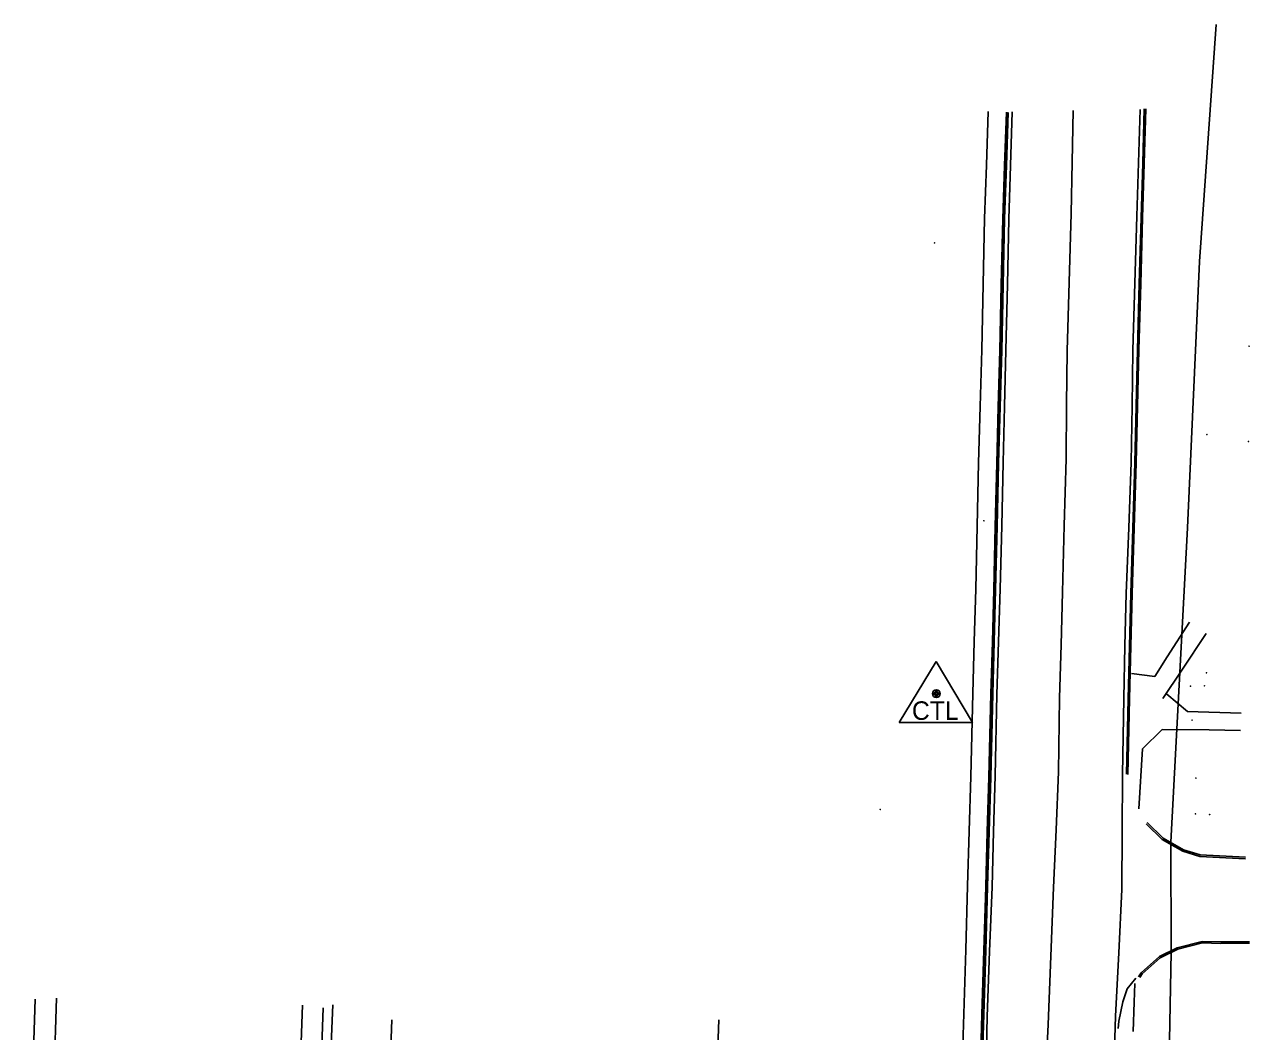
# Model space of a CAD drawing. Extents: x 978516 to 993312, y 1836504 to 1846212.
# Drawn here: x 992271.2 to 992602.3, y 1845154.9 to 1845426.9 of the extents above; entities that cross this region are included whole.
import ezdxf

# ---------------------------------------------------------------- set-up
doc = ezdxf.new("R2010")
doc.units = 0
for name, color, linetype in [('S_BUILDING', 7, 'Continuous'), ('S_CURB', 7, 'Continuous'), ('S_DRIVEWAY', 7, 'Continuous'), ('S_EDGE_PAVEMENT', 7, 'Continuous'), ('S_GAS_UTILITIES', 7, 'Continuous'), ('S_MSC_PT_SYM', 7, 'Continuous'), ('S_PARKING', 7, 'Continuous'), ('S_PAVEMENT_CROWN', 7, 'Continuous'), ('S_PRIMARY_CTL', 7, 'Continuous'), ('S_SIDEWALK', 7, 'Continuous'), ('S_WALL', 7, 'Continuous')]:
    doc.layers.add(name, color=color, linetype=linetype)

msp = doc.modelspace()

# ---------------------------------------------------------------- linework, layer by layer
at = {"layer": 'S_BUILDING'}
msp.add_lwpolyline([(992458.85, 1845158.05), (992456.5, 1845092.72), (992453.15, 1845092.82), (992452.78, 1845076.33), (992436.98, 1845076.88), (992436.79, 1845068.46), (992386.45, 1845070.62), (992386.7, 1845078.77), (992371.1, 1845079.31), (992371.81, 1845095.8), (992368.25, 1845095.84), (992370.5, 1845158.02)], dxfattribs=at)
at = {"layer": 'S_CURB'}
for points in [[(992569, 1845224.36), (992569.48, 1845244.78), (992569.83, 1845258.99), (992570.19, 1845273.2), (992570.75, 1845290.87), (992571.3, 1845308.54), (992571.64, 1845323.78), (992571.98, 1845339.01), (992572.5, 1845356.86), (992573.01, 1845374.71), (992573.42, 1845389.42), (992573.83, 1845404.13)], [(992569.4, 1845224.35), (992569.88, 1845244.77), (992570.23, 1845258.98), (992570.59, 1845273.19), (992571.15, 1845290.86), (992571.7, 1845308.53), (992572.04, 1845323.77), (992572.38, 1845339), (992572.9, 1845356.85), (992573.41, 1845374.7), (992573.82, 1845389.41), (992574.23, 1845404.12)], [(992527.43, 1845058.83), (992527.9, 1845079.15), (992528.36, 1845099.83), (992528.71, 1845112.38), (992529.07, 1845124.94), (992529.58, 1845142.22), (992530.08, 1845159.51), (992530.59, 1845176.8), (992531.1, 1845194.09), (992531.52, 1845208.86), (992531.95, 1845223.63), (992532.51, 1845246.07), (992532.89, 1845260.15), (992533.28, 1845274.22), (992533.67, 1845291.28), (992534.06, 1845308.34), (992534.49, 1845323.61), (992534.91, 1845338.87), (992535.31, 1845356.63), (992535.7, 1845374.39), (992536.2, 1845388.8), (992536.69, 1845403.2)], [(992527.83, 1845058.82), (992528.3, 1845079.14), (992528.76, 1845099.82), (992529.11, 1845112.37), (992529.47, 1845124.92), (992529.98, 1845142.21), (992530.48, 1845159.5), (992530.99, 1845176.79), (992531.5, 1845194.08), (992531.92, 1845208.85), (992532.35, 1845223.62), (992532.91, 1845246.06), (992533.29, 1845260.14), (992533.68, 1845274.21), (992534.07, 1845291.27), (992534.46, 1845308.33), (992534.89, 1845323.6), (992535.31, 1845338.86), (992535.71, 1845356.62), (992536.1, 1845374.38), (992536.6, 1845388.79), (992537.09, 1845403.19)], [(992601.18, 1845201.57), (992588.85, 1845202.19), (992584.28, 1845203.61), (992578.72, 1845206.77), (992574.33, 1845211.02)], [(992601.2, 1845201.97), (992588.92, 1845202.59), (992584.44, 1845203.98), (992578.96, 1845207.09), (992574.61, 1845211.31)], [(992602.28, 1845179.15), (992594.5, 1845179.09), (992589.52, 1845179.22), (992582.76, 1845177.51), (992577.96, 1845175.1), (992573.01, 1845170.76), (992572.29, 1845169.66)], [(992602.28, 1845178.75), (992594.49, 1845178.69), (992589.57, 1845178.81), (992582.9, 1845177.14), (992578.18, 1845174.77), (992573.32, 1845170.49), (992572.62, 1845169.44)]]:
    msp.add_lwpolyline(points, dxfattribs=at)
at = {"layer": 'S_DRIVEWAY'}
msp.add_lwpolyline([(992571.54, 1845169.28), (992569.19, 1845166.45), (992568.08, 1845162.88), (992567, 1845157.64), (992566.77, 1845155.66)], dxfattribs=at)
at = {"layer": 'S_EDGE_PAVEMENT'}
for points in [[(992565.33, 1845135.34), (992566.1, 1845159.04), (992566.96, 1845176.13), (992567.82, 1845193.23), (992567.9, 1845208.78), (992567.98, 1845224.33), (992568.28, 1845244.86), (992568.63, 1845259.04), (992568.98, 1845273.23), (992569.66, 1845290.95), (992570.34, 1845308.67), (992570.55, 1845323.79), (992570.77, 1845338.92), (992571.28, 1845357.01), (992571.8, 1845375.1), (992572.25, 1845389.55), (992572.71, 1845404)], [(992531.03, 1845141.96), (992531.4, 1845158.96), (992532.06, 1845176.46), (992532.72, 1845193.95), (992533.12, 1845208.95), (992533.53, 1845223.94), (992533.97, 1845245.91), (992534.46, 1845260.18), (992534.94, 1845274.45), (992535.32, 1845291.51), (992535.7, 1845308.56), (992536.06, 1845323.74), (992536.41, 1845338.92), (992536.85, 1845356.65), (992537.28, 1845374.37), (992537.73, 1845388.84), (992538.17, 1845403.3)]]:
    msp.add_lwpolyline(points, dxfattribs=at)
at = {"layer": 'S_GAS_UTILITIES'}
for p, q in [((992588.8, 1845362.86), (992593.32, 1845426.92)), ((992585.56, 1845290.94), (992588.8, 1845362.86)), ((992581.03, 1845206), (992585.56, 1845290.94)), ((992581.09, 1845176.29), (992581.03, 1845206)), ((992580.57, 1845147.66), (992581.09, 1845176.29))]:
    msp.add_line(p, q, dxfattribs=at)
at = {"layer": 'S_MSC_PT_SYM'}
for points in [[(992517.19, 1845367.93), (992517.19, 1845367.98), (992517.19, 1845367.93), (992517.14, 1845367.93), (992517.19, 1845367.93), (992517.19, 1845367.88), (992517.19, 1845367.93), (992517.24, 1845367.93)], [(992602.16, 1845340), (992602.16, 1845340.05), (992602.16, 1845340), (992602.11, 1845340), (992602.16, 1845340), (992602.16, 1845339.95), (992602.16, 1845340), (992602.21, 1845340)], [(992590.78, 1845316.15), (992590.78, 1845316.2), (992590.78, 1845316.15), (992590.73, 1845316.15), (992590.78, 1845316.15), (992590.78, 1845316.1), (992590.78, 1845316.15), (992590.83, 1845316.15)], [(992602.01, 1845314.26), (992602.01, 1845314.31), (992602.01, 1845314.26), (992601.96, 1845314.26), (992602.01, 1845314.26), (992602.01, 1845314.21), (992602.01, 1845314.26), (992602.06, 1845314.26)], [(992530.51, 1845292.87), (992530.51, 1845292.92), (992530.51, 1845292.87), (992530.46, 1845292.87), (992530.51, 1845292.87), (992530.51, 1845292.82), (992530.51, 1845292.87), (992530.56, 1845292.87)], [(992590.66, 1845251.78), (992590.66, 1845251.83), (992590.66, 1845251.78), (992590.61, 1845251.78), (992590.66, 1845251.78), (992590.66, 1845251.73), (992590.66, 1845251.78), (992590.71, 1845251.78)], [(992586.34, 1845248.17), (992586.34, 1845248.22), (992586.34, 1845248.17), (992586.29, 1845248.17), (992586.34, 1845248.17), (992586.34, 1845248.12), (992586.34, 1845248.17), (992586.39, 1845248.17)], [(992590.11, 1845248.28), (992590.11, 1845248.33), (992590.11, 1845248.28), (992590.06, 1845248.28), (992590.11, 1845248.28), (992590.11, 1845248.23), (992590.11, 1845248.28), (992590.16, 1845248.28)], [(992586.76, 1845239.02), (992586.76, 1845239.07), (992586.76, 1845239.02), (992586.71, 1845239.02), (992586.76, 1845239.02), (992586.76, 1845238.97), (992586.76, 1845239.02), (992586.81, 1845239.02)], [(992587.82, 1845223.35), (992587.82, 1845223.4), (992587.82, 1845223.35), (992587.77, 1845223.35), (992587.82, 1845223.35), (992587.82, 1845223.3), (992587.82, 1845223.35), (992587.87, 1845223.35)], [(992502.51, 1845214.86), (992502.51, 1845214.91), (992502.51, 1845214.86), (992502.46, 1845214.86), (992502.51, 1845214.86), (992502.51, 1845214.81), (992502.51, 1845214.86), (992502.56, 1845214.86)], [(992587.69, 1845213.67), (992587.69, 1845213.72), (992587.69, 1845213.67), (992587.64, 1845213.67), (992587.69, 1845213.67), (992587.69, 1845213.62), (992587.69, 1845213.67), (992587.74, 1845213.67)], [(992591.52, 1845213.48), (992591.52, 1845213.53), (992591.52, 1845213.48), (992591.47, 1845213.48), (992591.52, 1845213.48), (992591.52, 1845213.43), (992591.52, 1845213.48), (992591.57, 1845213.48)]]:
    msp.add_lwpolyline(points, dxfattribs=at)
at = {"layer": 'S_PARKING'}
for points in [[(992279.91, 1845163.88), (992278.01, 1845103.87), (992277.22, 1845076.06), (992289.72, 1845075.88)], [(992329.96, 1845101.39), (992329.96, 1845101.39), (992344.37, 1845100.88), (992344.72, 1845116.81), (992346.38, 1845162.04)]]:
    msp.add_lwpolyline(points, dxfattribs=at)
at = {"layer": 'S_PAVEMENT_CROWN'}
msp.add_lwpolyline([(992547.16, 1845142.13), (992547.84, 1845156.76), (992548.58, 1845175.26), (992549.32, 1845193.76), (992550, 1845209.4), (992550.67, 1845225.03), (992550.98, 1845245.05), (992551.38, 1845259.31), (992551.78, 1845273.58), (992552.24, 1845291.6), (992552.7, 1845309.62), (992552.84, 1845324.17), (992552.98, 1845338.72), (992553.52, 1845357.3), (992554.06, 1845375.89), (992554.34, 1845389.77), (992554.63, 1845403.66)], dxfattribs=at)
at = {"layer": 'S_PRIMARY_CTL'}
for p, q in [((992517.64, 1845254.85), (992507.61, 1845238.34)), ((992517.64, 1845254.85), (992527.46, 1845238.34)), ((992507.61, 1845238.34), (992527.46, 1845238.34))]:
    msp.add_line(p, q, dxfattribs=at)
for radius in [1.04, 0.609, 0.344]:
    msp.add_circle((992517.64, 1845246.15), radius, dxfattribs=at)
at = {"layer": 'S_SIDEWALK'}
for points in [[(992522.44, 1845058.94), (992522.9, 1845079.26), (992523.36, 1845099.95), (992523.72, 1845112.52), (992524.07, 1845125.08), (992524.58, 1845142.37), (992525.09, 1845159.66), (992525.59, 1845176.95), (992526.1, 1845194.23), (992526.52, 1845209), (992526.95, 1845223.76), (992527.51, 1845246.2), (992527.89, 1845260.27), (992528.28, 1845274.34), (992528.67, 1845291.41), (992529.06, 1845308.47), (992529.49, 1845323.73), (992529.92, 1845338.99), (992530.31, 1845356.77), (992530.7, 1845374.54), (992531.2, 1845388.96), (992531.7, 1845403.38)], [(992527.33, 1845058.83), (992527.8, 1845079.15), (992528.26, 1845099.83), (992528.61, 1845112.38), (992528.97, 1845124.94), (992529.48, 1845142.23), (992529.98, 1845159.52), (992530.49, 1845176.8), (992531, 1845194.09), (992531.42, 1845208.86), (992531.85, 1845223.63), (992532.41, 1845246.08), (992532.79, 1845260.15), (992533.18, 1845274.22), (992533.57, 1845291.28), (992533.96, 1845308.35), (992534.39, 1845323.61), (992534.81, 1845338.87), (992535.21, 1845356.63), (992535.6, 1845374.4), (992536.1, 1845388.8), (992536.59, 1845403.21)], [(992586.04, 1845265.45), (992580, 1845256.13), (992576.69, 1845250.81), (992570.38, 1845251.55)], [(992590.55, 1845262.39), (992584, 1845252.47), (992578.87, 1845244.82)], [(992600.07, 1845240.87), (992585.54, 1845241.29), (992579.97, 1845246.05)], [(992572.4, 1845215), (992573.35, 1845231.21), (992578.69, 1845236.5), (992591.37, 1845236.35), (992599.84, 1845236.16)], [(992570.88, 1845154.9), (992571.14, 1845162.81), (992571.27, 1845167.85)], [(992274.08, 1845163.65), (992272.79, 1845121.57), (992271.82, 1845087.58), (992271.22, 1845070.36)], [(992351.98, 1845161.32), (992350.12, 1845109.71), (992348.67, 1845078.15), (992371.25, 1845077.25)]]:
    msp.add_lwpolyline(points, dxfattribs=at)
at = {"layer": 'S_WALL'}
msp.add_lwpolyline([(992354.53, 1845162.12), (992353.06, 1845125.58), (992364.03, 1845125.11), (992363.18, 1845095.22), (992368.19, 1845095.06)], dxfattribs=at)

# ---------------------------------------------------------------- texts
at = {"layer": 'S_PRIMARY_CTL'}
msp.add_text('CTL', height=5, rotation=360, dxfattribs=at).set_placement((992511.05, 1845239.07))

doc.saveas('drawing.dxf')
